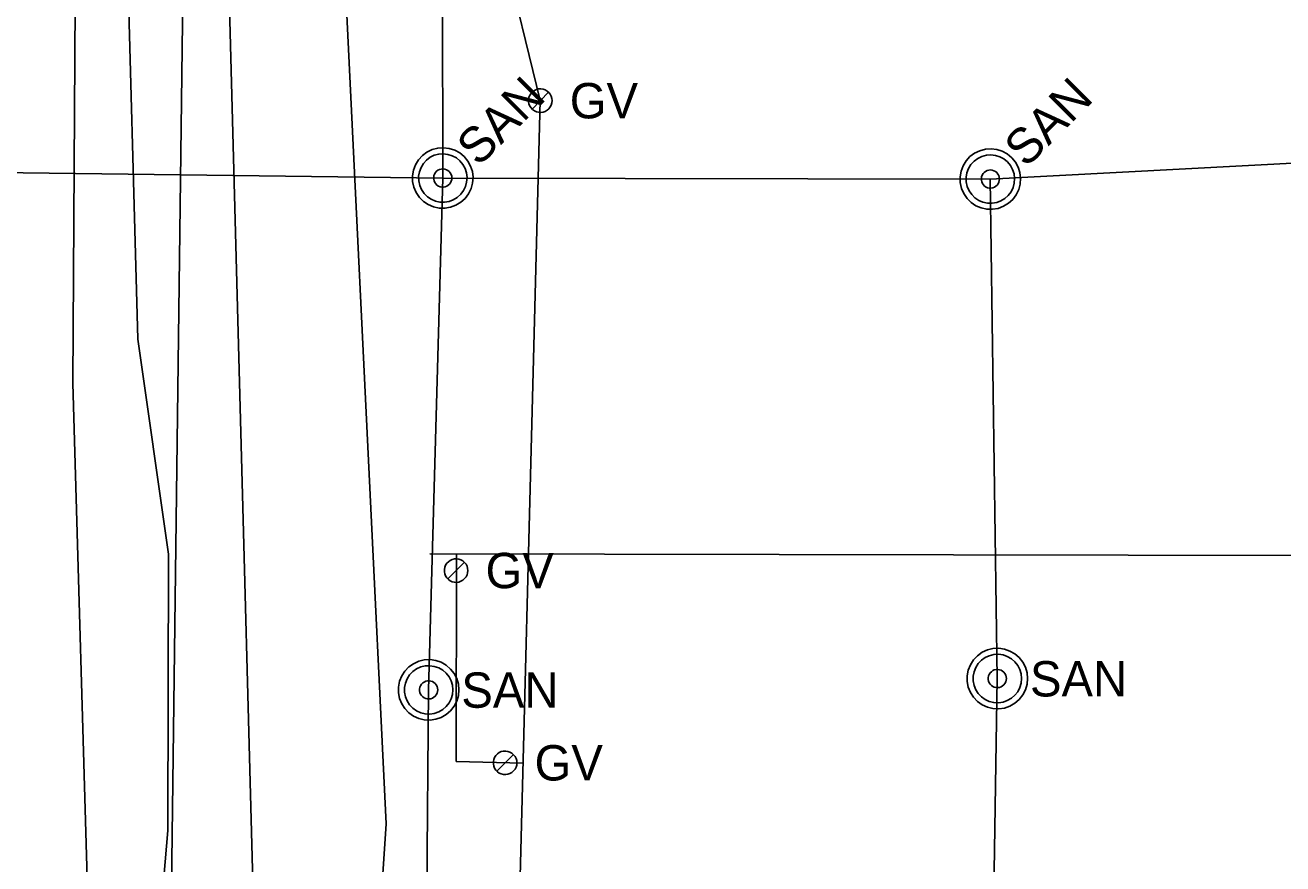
# Model space of a CAD drawing. Extents: x 596028 to 606371, y 330010 to 403088.
# Drawn here: x 602020.6 to 602157.6, y 366095.6 to 366186.9 of the extents above; entities that cross this region are included whole.
import ezdxf

# ---------------------------------------------------------------- set-up
doc = ezdxf.new("R2010")
doc.units = 0
for name, color, linetype in [('E_UTL_E_UG', 7, 'Continuous'), ('E_UTL_FO_UG', 7, 'Continuous'), ('E_UTL_G', 7, 'Continuous'), ('E_UTL_G_UG', 7, 'Continuous'), ('E_UTL_Overhead', 7, 'Continuous'), ('E_UTL_SAN_MH', 7, 'Continuous'), ('E_UTL_SAN_UG', 7, 'Continuous'), ('E_UTL_T_UG', 7, 'Continuous'), ('E_UTL_W_UG', 7, 'Continuous')]:
    doc.layers.add(name, color=color, linetype=linetype)

msp = doc.modelspace()

# ---------------------------------------------------------------- linework, layer by layer
at = {"layer": 'E_UTL_E_UG'}
msp.add_lwpolyline([(602027.54, 366074.32), (602027.44, 366087.74), (602027.47, 366088.97), (602025.76, 366147.94), (602026.07, 366195.19), (602026.13, 366221.15), (602028.28, 366255.02), (602029.21, 366318.43)], dxfattribs=at)
at = {"layer": 'E_UTL_FO_UG'}
msp.add_lwpolyline([(602033, 366328.61), (602033.7, 366281.19), (602033.27, 366241.4), (602031.57, 366200.11), (602031.57, 366199.1), (602032.83, 366152.73), (602036.17, 366129.31), (602036.12, 366099.21), (602033.32, 366066.35), (602032.35, 366056.3)], dxfattribs=at)
at = {"layer": 'E_UTL_G'}
for points in [[(602077.97, 366178.7), (602077.94, 366178.94), (602077.88, 366179.18), (602077.76, 366179.39), (602077.61, 366179.59), (602077.43, 366179.75), (602077.22, 366179.87), (602076.99, 366179.95), (602076.74, 366179.98), (602076.5, 366179.97), (602076.26, 366179.91), (602076.04, 366179.81), (602075.84, 366179.67), (602075.68, 366179.49), (602075.54, 366179.29), (602075.45, 366179.06), (602075.41, 366178.82), (602075.41, 366178.58), (602075.45, 366178.34), (602075.54, 366178.11), (602075.68, 366177.91), (602075.84, 366177.73), (602076.04, 366177.59), (602076.26, 366177.49), (602076.5, 366177.43), (602076.74, 366177.42), (602076.99, 366177.45), (602077.22, 366177.53), (602077.43, 366177.65), (602077.61, 366177.81), (602077.76, 366178.01), (602077.88, 366178.22), (602077.94, 366178.46), (602077.97, 366178.7)], [(602075.78, 366177.79), (602077.59, 366179.61)], [(602068.8, 366127.52), (602068.77, 366127.76), (602068.7, 366128), (602068.59, 366128.21), (602068.44, 366128.41), (602068.26, 366128.57), (602068.04, 366128.69), (602067.81, 366128.77), (602067.57, 366128.8), (602067.33, 366128.79), (602067.09, 366128.73), (602066.87, 366128.63), (602066.67, 366128.49), (602066.5, 366128.31), (602066.37, 366128.11), (602066.28, 366127.88), (602066.23, 366127.64), (602066.23, 366127.4), (602066.28, 366127.16), (602066.37, 366126.93), (602066.5, 366126.73), (602066.67, 366126.55), (602066.87, 366126.41), (602067.09, 366126.31), (602067.33, 366126.25), (602067.57, 366126.24), (602067.81, 366126.27), (602068.04, 366126.35), (602068.26, 366126.48), (602068.44, 366126.64), (602068.59, 366126.83), (602068.7, 366127.04), (602068.77, 366127.28), (602068.8, 366127.52)], [(602066.6, 366126.61), (602068.42, 366128.43)], [(602074.14, 366106.58), (602074.11, 366106.83), (602074.04, 366107.06), (602073.93, 366107.28), (602073.78, 366107.47), (602073.6, 366107.63), (602073.38, 366107.75), (602073.15, 366107.83), (602072.91, 366107.87), (602072.67, 366107.86), (602072.43, 366107.8), (602072.21, 366107.7), (602072.01, 366107.55), (602071.84, 366107.38), (602071.71, 366107.17), (602071.62, 366106.95), (602071.57, 366106.71), (602071.57, 366106.46), (602071.62, 366106.22), (602071.71, 366106), (602071.84, 366105.79), (602072.01, 366105.61), (602072.21, 366105.47), (602072.43, 366105.37), (602072.67, 366105.31), (602072.91, 366105.3), (602073.15, 366105.34), (602073.38, 366105.42), (602073.6, 366105.54), (602073.78, 366105.7), (602073.93, 366105.89), (602074.04, 366106.11), (602074.11, 366106.34), (602074.14, 366106.58)], [(602071.94, 366105.68), (602073.76, 366107.49)]]:
    msp.add_lwpolyline(points, dxfattribs=at)
at = {"layer": 'E_UTL_G_UG'}
for p in [(602067.55, 366129.32), (602074.81, 366106.55)]:
    msp.add_line(p, (602067.52, 366106.74), dxfattribs=at)
for points in [[(602072.56, 365506.48), (602072.91, 365581.5), (602072.85, 365590.98), (602073.55, 365667.58), (602074.41, 365764.9), (602074.82, 365837.03), (602073.81, 365881.05), (602074.11, 365897.58), (602073.47, 365906.4), (602074.57, 365951.95), (602072.85, 365970.29), (602073.8, 365985.88), (602073.72, 366064.65), (602076.68, 366178.7), (602072.71, 366194.94), (602072.51, 366200.97)], [(602064.65, 366129.33), (602159.75, 366129.18), (602186.46, 366129.51), (602351.38, 366125.7), (602670.13, 366121.01), (602772.38, 366123.19), (602906.89, 366119.45), (603193.33, 366116.32), (603228.66, 366114.99), (603341.11, 366111.13), (603400.82, 366108.8), (603461.16, 366107.3), (603499.17, 366106.9), (603544.47, 366106.13), (603614.76, 366105.01), (603698.76, 366104.03), (603783.07, 366102.8), (603815.22, 366102.1), (603848.85, 366101.72), (603872.94, 366101.46), (603913.18, 366100.92), (604019.09, 366099.63), (604048.66, 366099.45), (604073.49, 366098.99)]]:
    msp.add_lwpolyline(points, dxfattribs=at)
at = {"layer": 'E_UTL_Overhead'}
msp.add_lwpolyline([(602030.41, 365117.16), (602031.91, 365287.51), (602032.13, 365415.23), (602033.07, 365577.35), (602034.21, 365759.49), (602035.29, 365915.56), (602036.2, 366067.33), (602038.64, 366261.44), (602038.14, 366378.17), (602037.53, 366468.16), (602038.3, 366629.6), (602038.45, 366764.67), (602038.7, 366805.21), (602049.62, 366998.37), (602049.62, 367041.99)], dxfattribs=at)
at = {"layer": 'E_UTL_SAN_MH'}
for points in [[(602068.39, 366172.61), (602067.91, 366173.01), (602067.36, 366173.31), (602066.76, 366173.5), (602066.14, 366173.57), (602065.51, 366173.53), (602064.91, 366173.37), (602064.34, 366173.09), (602063.84, 366172.72), (602063.42, 366172.25), (602063.09, 366171.72), (602062.87, 366171.13), (602062.77, 366170.51), (602062.78, 366169.88), (602062.92, 366169.27), (602063.16, 366168.69), (602063.52, 366168.17), (602063.96, 366167.73), (602064.48, 366167.38), (602065.06, 366167.13), (602065.67, 366167), (602066.3, 366166.98), (602066.91, 366167.09), (602067.5, 366167.31), (602068.04, 366167.63), (602068.5, 366168.05), (602068.88, 366168.56), (602069.15, 366169.12), (602069.31, 366169.73), (602069.36, 366170.35), (602069.28, 366170.98), (602069.09, 366171.57), (602068.79, 366172.12), (602068.39, 366172.61)], [(602067.93, 366172.14), (602067.54, 366172.46), (602067.1, 366172.7), (602066.62, 366172.85), (602066.12, 366172.91), (602065.62, 366172.88), (602065.14, 366172.75), (602064.69, 366172.53), (602064.28, 366172.23), (602063.95, 366171.86), (602063.69, 366171.43), (602063.51, 366170.96), (602063.43, 366170.46), (602063.44, 366169.96), (602063.55, 366169.47), (602063.74, 366169.01), (602064.02, 366168.59), (602064.38, 366168.24), (602064.8, 366167.96), (602065.26, 366167.76), (602065.75, 366167.65), (602066.25, 366167.64), (602066.74, 366167.72), (602067.21, 366167.9), (602067.64, 366168.16), (602068.01, 366168.5), (602068.31, 366168.9), (602068.53, 366169.35), (602068.66, 366169.84), (602068.7, 366170.34), (602068.64, 366170.84), (602068.49, 366171.31), (602068.25, 366171.75), (602067.93, 366172.14)], [(602128.04, 366172.49), (602127.55, 366172.89), (602127, 366173.19), (602126.4, 366173.38), (602125.78, 366173.46), (602125.16, 366173.41), (602124.55, 366173.25), (602123.99, 366172.98), (602123.48, 366172.6), (602123.06, 366172.14), (602122.73, 366171.6), (602122.52, 366171.01), (602122.41, 366170.39), (602122.43, 366169.77), (602122.56, 366169.15), (602122.81, 366168.58), (602123.16, 366168.06), (602123.6, 366167.61), (602124.12, 366167.26), (602124.7, 366167.02), (602125.31, 366166.88), (602125.94, 366166.87), (602126.56, 366166.97), (602127.15, 366167.19), (602127.68, 366167.52), (602128.15, 366167.94), (602128.52, 366168.44), (602128.8, 366169.01), (602128.96, 366169.61), (602129, 366170.24), (602128.93, 366170.86), (602128.74, 366171.46), (602128.44, 366172.01), (602128.04, 366172.49)], [(602127.57, 366172.03), (602127.18, 366172.35), (602126.74, 366172.59), (602126.26, 366172.74), (602125.77, 366172.8), (602125.27, 366172.76), (602124.78, 366172.63), (602124.33, 366172.41), (602123.93, 366172.11), (602123.59, 366171.74), (602123.33, 366171.31), (602123.15, 366170.84), (602123.07, 366170.35), (602123.08, 366169.85), (602123.19, 366169.35), (602123.39, 366168.89), (602123.67, 366168.48), (602124.02, 366168.12), (602124.44, 366167.84), (602124.9, 366167.64), (602125.39, 366167.54), (602125.89, 366167.53), (602126.39, 366167.61), (602126.86, 366167.78), (602127.29, 366168.05), (602127.66, 366168.38), (602127.96, 366168.78), (602128.18, 366169.24), (602128.31, 366169.72), (602128.34, 366170.22), (602128.28, 366170.72), (602128.13, 366171.2), (602127.89, 366171.64), (602127.57, 366172.03)], [(602066.76, 366170.97), (602066.62, 366171.09), (602066.45, 366171.18), (602066.27, 366171.24), (602066.08, 366171.26), (602065.9, 366171.25), (602065.71, 366171.2), (602065.54, 366171.12), (602065.39, 366171.01), (602065.27, 366170.87), (602065.17, 366170.71), (602065.1, 366170.53), (602065.07, 366170.34), (602065.08, 366170.16), (602065.12, 366169.97), (602065.19, 366169.8), (602065.3, 366169.64), (602065.43, 366169.51), (602065.59, 366169.4), (602065.76, 366169.33), (602065.94, 366169.29), (602066.13, 366169.29), (602066.32, 366169.32), (602066.49, 366169.38), (602066.65, 366169.48), (602066.79, 366169.61), (602066.91, 366169.76), (602066.99, 366169.93), (602067.04, 366170.11), (602067.05, 366170.3), (602067.03, 366170.48), (602066.97, 366170.66), (602066.88, 366170.83), (602066.76, 366170.97)], [(602126.4, 366170.86), (602126.26, 366170.98), (602126.09, 366171.07), (602125.91, 366171.13), (602125.73, 366171.15), (602125.54, 366171.14), (602125.36, 366171.09), (602125.19, 366171), (602125.04, 366170.89), (602124.91, 366170.75), (602124.81, 366170.59), (602124.75, 366170.42), (602124.72, 366170.23), (602124.72, 366170.04), (602124.76, 366169.86), (602124.83, 366169.68), (602124.94, 366169.53), (602125.07, 366169.4), (602125.23, 366169.29), (602125.4, 366169.22), (602125.59, 366169.18), (602125.77, 366169.17), (602125.96, 366169.2), (602126.14, 366169.27), (602126.3, 366169.37), (602126.44, 366169.49), (602126.55, 366169.64), (602126.63, 366169.81), (602126.68, 366169.99), (602126.69, 366170.18), (602126.67, 366170.37), (602126.61, 366170.55), (602126.52, 366170.71), (602126.4, 366170.86)], [(602129.76, 366115.76), (602129.7, 366116.38), (602129.52, 366116.99), (602129.23, 366117.54), (602128.85, 366118.04), (602128.37, 366118.45), (602127.83, 366118.76), (602127.24, 366118.97), (602126.62, 366119.06), (602125.99, 366119.03), (602125.38, 366118.88), (602124.81, 366118.62), (602124.3, 366118.25), (602123.86, 366117.8), (602123.53, 366117.27), (602123.29, 366116.69), (602123.17, 366116.07), (602123.17, 366115.45), (602123.29, 366114.83), (602123.53, 366114.25), (602123.86, 366113.72), (602124.3, 366113.27), (602124.81, 366112.9), (602125.38, 366112.64), (602125.99, 366112.49), (602126.62, 366112.46), (602127.24, 366112.55), (602127.83, 366112.76), (602128.37, 366113.07), (602128.85, 366113.48), (602129.23, 366113.98), (602129.52, 366114.53), (602129.7, 366115.14), (602129.76, 366115.76)], [(602067.82, 366114.53), (602067.76, 366115.15), (602067.58, 366115.75), (602067.3, 366116.31), (602066.91, 366116.8), (602066.43, 366117.21), (602065.89, 366117.53), (602065.3, 366117.73), (602064.68, 366117.82), (602064.05, 366117.79), (602063.44, 366117.65), (602062.87, 366117.38), (602062.36, 366117.02), (602061.93, 366116.57), (602061.59, 366116.04), (602061.35, 366115.46), (602061.24, 366114.84), (602061.24, 366114.21), (602061.35, 366113.6), (602061.59, 366113.01), (602061.93, 366112.49), (602062.36, 366112.03), (602062.87, 366111.67), (602063.44, 366111.41), (602064.05, 366111.26), (602064.68, 366111.23), (602065.3, 366111.32), (602065.89, 366111.53), (602066.43, 366111.84), (602066.91, 366112.25), (602067.3, 366112.74), (602067.58, 366113.3), (602067.76, 366113.9), (602067.82, 366114.53)], [(602129.1, 366115.76), (602129.05, 366116.26), (602128.91, 366116.74), (602128.68, 366117.19), (602128.37, 366117.58), (602127.99, 366117.91), (602127.55, 366118.16), (602127.08, 366118.33), (602126.58, 366118.4), (602126.08, 366118.37), (602125.59, 366118.25), (602125.14, 366118.05), (602124.73, 366117.76), (602124.38, 366117.39), (602124.11, 366116.97), (602123.93, 366116.5), (602123.83, 366116.01), (602123.83, 366115.51), (602123.93, 366115.02), (602124.11, 366114.55), (602124.38, 366114.13), (602124.73, 366113.76), (602125.14, 366113.47), (602125.59, 366113.27), (602126.08, 366113.15), (602126.58, 366113.12), (602127.08, 366113.19), (602127.55, 366113.36), (602127.99, 366113.61), (602128.37, 366113.94), (602128.68, 366114.33), (602128.91, 366114.78), (602129.05, 366115.26), (602129.1, 366115.76)], [(602067.16, 366114.53), (602067.11, 366115.03), (602066.97, 366115.51), (602066.74, 366115.95), (602066.43, 366116.35), (602066.05, 366116.68), (602065.62, 366116.93), (602065.14, 366117.09), (602064.65, 366117.16), (602064.14, 366117.14), (602063.66, 366117.02), (602063.2, 366116.81), (602062.79, 366116.52), (602062.45, 366116.16), (602062.17, 366115.74), (602061.99, 366115.27), (602061.89, 366114.78), (602061.89, 366114.28), (602061.99, 366113.78), (602062.17, 366113.32), (602062.45, 366112.89), (602062.79, 366112.53), (602063.2, 366112.24), (602063.66, 366112.03), (602064.14, 366111.91), (602064.65, 366111.89), (602065.14, 366111.96), (602065.62, 366112.13), (602066.05, 366112.38), (602066.43, 366112.71), (602066.74, 366113.1), (602066.97, 366113.55), (602067.11, 366114.03), (602067.16, 366114.53)], [(602127.45, 366115.76), (602127.43, 366115.95), (602127.38, 366116.13), (602127.29, 366116.3), (602127.17, 366116.44), (602127.03, 366116.57), (602126.87, 366116.66), (602126.69, 366116.72), (602126.51, 366116.75), (602126.32, 366116.74), (602126.13, 366116.7), (602125.96, 366116.62), (602125.81, 366116.51), (602125.68, 366116.37), (602125.58, 366116.21), (602125.51, 366116.04), (602125.47, 366115.85), (602125.47, 366115.67), (602125.51, 366115.48), (602125.58, 366115.31), (602125.68, 366115.15), (602125.81, 366115.01), (602125.96, 366114.9), (602126.13, 366114.82), (602126.32, 366114.78), (602126.51, 366114.77), (602126.69, 366114.8), (602126.87, 366114.86), (602127.03, 366114.95), (602127.17, 366115.08), (602127.29, 366115.22), (602127.38, 366115.39), (602127.43, 366115.57), (602127.45, 366115.76)], [(602065.51, 366114.53), (602065.49, 366114.71), (602065.44, 366114.89), (602065.35, 366115.06), (602065.24, 366115.21), (602065.09, 366115.33), (602064.93, 366115.43), (602064.75, 366115.49), (602064.57, 366115.52), (602064.38, 366115.51), (602064.2, 366115.46), (602064.03, 366115.38), (602063.87, 366115.28), (602063.74, 366115.14), (602063.64, 366114.98), (602063.57, 366114.81), (602063.53, 366114.62), (602063.53, 366114.43), (602063.57, 366114.25), (602063.64, 366114.07), (602063.74, 366113.91), (602063.87, 366113.78), (602064.03, 366113.67), (602064.2, 366113.59), (602064.38, 366113.55), (602064.57, 366113.54), (602064.75, 366113.56), (602064.93, 366113.63), (602065.09, 366113.72), (602065.24, 366113.84), (602065.35, 366113.99), (602065.44, 366114.16), (602065.49, 366114.34), (602065.51, 366114.53)]]:
    msp.add_lwpolyline(points, dxfattribs=at)
at = {"layer": 'E_UTL_SAN_UG'}
for p, q in [((602066.06, 366170.27), (602065.83, 366464.47)), ((602125.7, 366170.16), (602382.71, 366183.59)), ((601749.15, 366174.31), (602066.06, 366170.27)), ((602064.52, 366114.53), (602066.06, 366170.27)), ((602066.06, 366170.27), (602125.7, 366170.16)), ((602126.46, 366115.76), (602125.7, 366170.16)), ((602122.84, 365899.53), (602126.46, 366115.76)), ((602061.55, 365787.84), (602064.52, 366114.53))]:
    msp.add_line(p, q, dxfattribs=at)
at = {"layer": 'E_UTL_T_UG'}
msp.add_lwpolyline([(602057.65, 366066.13), (602059.9, 366099.93), (602052.19, 366258.26), (602048.89, 366328.1), (602048.97, 366363.23), (602048.5, 366368.11), (602046.83, 366372.53), (602043.01, 366375.74), (602028, 366379.09)], dxfattribs=at)
at = {"layer": 'E_UTL_W_UG'}
msp.add_lwpolyline([(602046.75, 366041.93), (602042.58, 366198.35)], dxfattribs=at)

# ---------------------------------------------------------------- texts
at = {"layer": 'E_UTL_G'}
for p in [(602079.89, 366176.77), (602070.72, 366125.6), (602076.06, 366104.66)]:
    msp.add_text('GV', height=3.85, dxfattribs=at).set_placement(p)
at = {"layer": 'E_UTL_SAN_MH'}
for p in [(602069.96, 366171.42), (602129.6, 366171.3)]:
    msp.add_text('SAN', height=3.849, rotation=45, dxfattribs=at).set_placement(p)
for p in [(602130.02, 366113.81), (602068.08, 366112.58)]:
    msp.add_text('SAN', height=3.849, dxfattribs=at).set_placement(p)

doc.saveas('drawing.dxf')
